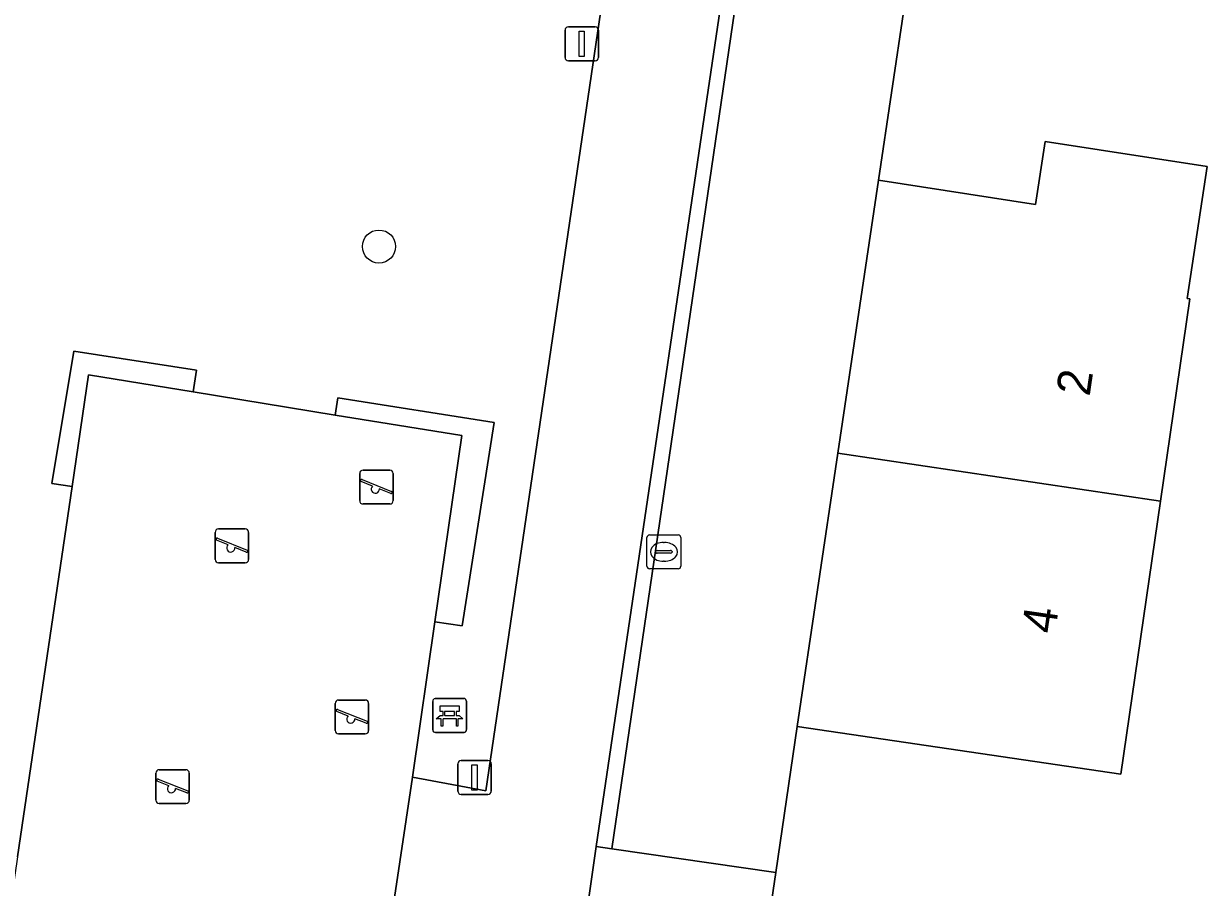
# Model space of a CAD drawing. Extents: x 164148 to 165261, y 382513 to 383432.
# Drawn here: x 164492.62 to 164527.62, y 383153.8 to 383179.34 of the extents above; entities that cross this region are included whole.
import ezdxf

# ---------------------------------------------------------------- set-up
doc = ezdxf.new("R2010")
doc.units = 0
for name, color, linetype in [('IMGEO_Bank', 7, 'Continuous'), ('IMGEO_Boom', 7, 'Continuous'), ('IMGEO_Erf', 7, 'Continuous'), ('IMGEO_Groenvoorziening', 7, 'Continuous'), ('IMGEO_Haag', 7, 'Continuous'), ('IMGEO_Kolk', 7, 'Continuous'), ('IMGEO_Lichtmast', 7, 'Continuous'), ('IMGEO_Muur', 7, 'Continuous'), ('IMGEO_Pand', 7, 'Continuous'), ('IMGEO_Pand_nummerreeks', 7, 'Continuous'), ('IMGEO_Speelvoorziening', 7, 'Continuous'), ('IMGEO_Terreindeel_zand', 7, 'Continuous'), ('IMGEO_Voetpad_gesloten', 7, 'Continuous'), ('IMGEO_Voetpad_halfverhard', 7, 'Continuous')]:
    doc.layers.add(name, color=color, linetype=linetype)

msp = doc.modelspace()

# ---------------------------------------------------------------- linework, layer by layer
at = {"layer": 'IMGEO_Bank'}
for p, q in [((164504.719, 383158.457), (164504.719, 383159.298)), ((164504.719, 383159.298), (164504.719, 383158.457)), ((164504.794, 383159.382), (164505.635, 383159.382)), ((164505.635, 383159.382), (164504.794, 383159.382)), ((164505.719, 383159.307), (164505.719, 383158.466)), ((164505.719, 383158.466), (164505.719, 383159.307)), ((164505.028, 383158.888), (164505.028, 383158.994)), ((164505.072, 383158.994), (164505.072, 383158.888)), ((164505.36, 383159), (164505.078, 383159)), ((164505.366, 383158.888), (164505.366, 383158.994)), ((164505.41, 383158.994), (164505.41, 383158.888)), ((164505.416, 383158.78), (164505.023, 383158.78)), ((164505.078, 383158.882), (164505.36, 383158.882)), ((164505.644, 383158.382), (164504.803, 383158.382)), ((164504.803, 383158.382), (164505.644, 383158.382))]:
    msp.add_line(p, q, dxfattribs=at)
for points in [[(164505.022, 383159), (164504.936, 383159), (164504.936, 383159.161), (164505.499, 383159.161), (164505.499, 383159), (164505.416, 383159)], [(164504.966, 383158.78), (164504.824, 383158.78), (164504.936, 383158.882), (164505.022, 383158.882)], [(164505.016, 383158.773), (164505.016, 383158.566), (164504.973, 383158.566), (164504.973, 383158.773)], [(164505.416, 383158.882), (164505.499, 383158.882), (164505.611, 383158.78), (164505.472, 383158.78)], [(164505.466, 383158.773), (164505.466, 383158.566), (164505.422, 383158.566), (164505.422, 383158.773)]]:
    msp.add_lwpolyline(points, dxfattribs=at)
for centre, radius, start, end in [((164504.797, 383159.304), 0.0779, 92.4484, 184.2845), ((164504.797, 383159.304), 0.0779, 92.4484, 184.2845), ((164505.641, 383159.304), 0.0779, 2.4484, 94.2845), ((164505.641, 383159.304), 0.0779, 2.4484, 94.2845), ((164505.021, 383158.993), 0.00671, 2.8957, 87.1043), ((164505.078, 383158.993), 0.00671, 92.8957, 177.1043), ((164505.36, 383158.993), 0.00671, 2.8957, 87.1043), ((164505.417, 383158.993), 0.00671, 92.8957, 177.1043), ((164504.966, 383158.773), 0.00671, 2.8957, 87.1043), ((164505.023, 383158.773), 0.00671, 92.8957, 177.1043), ((164505.021, 383158.889), 0.00671, 272.8957, 357.1043), ((164505.078, 383158.889), 0.00671, 182.8957, 267.1043), ((164505.36, 383158.889), 0.00671, 272.8957, 357.1043), ((164505.417, 383158.889), 0.00671, 182.8957, 267.1043), ((164505.415, 383158.773), 0.00671, 2.8957, 87.1043), ((164505.472, 383158.773), 0.00671, 92.8957, 177.1043), ((164504.797, 383158.46), 0.0779, 182.4484, 274.2845), ((164504.797, 383158.46), 0.0779, 182.4484, 274.2845), ((164505.641, 383158.46), 0.0779, 272.4484, 4.2845), ((164505.641, 383158.46), 0.0779, 272.4484, 4.2845)]:
    msp.add_arc(centre, radius, start, end, dxfattribs=at)
at = {"layer": 'IMGEO_Boom'}
msp.add_circle((164503.13, 383172.747), 0.489, dxfattribs=at)
at = {"layer": 'IMGEO_Erf'}
msp.add_lwpolyline([(164519.048, 383182.465), (164517.895, 383174.707), (164522.543, 383173.993), (164522.828, 383175.849), (164527.622, 383175.113), (164527.023, 383171.211), (164527.109, 383171.198), (164526.238, 383165.217), (164525.062, 383157.145), (164515.497, 383158.557), (164514.861, 383154.235), (164514.577, 383152.304), (164513.94, 383147.98), (164519.222, 383147.222), (164518.957, 383145.16), (164523.146, 383144.513), (164522.257, 383138.496), (164521.069, 383130.446)], dxfattribs=at)
at = {"layer": 'IMGEO_Groenvoorziening'}
msp.add_lwpolyline([(164492.441, 383154.698), (164494.054, 383165.655), (164493.459, 383165.742), (164494.111, 383169.655), (164497.732, 383169.088), (164497.639, 383168.449), (164501.839, 383167.764), (164501.914, 383168.278), (164506.54, 383167.546), (164505.591, 383161.535), (164504.784, 383161.653), (164504.121, 383157.056), (164506.288, 383156.657), (164510.374, 383184.352), (164492.391, 383187.03)], dxfattribs=at)
for points in [[(164509.556, 383155.009), (164510.019, 383154.941), (164514.153, 383183.206), (164519.048, 383182.465), (164519.135, 383183.048), (164513.815, 383183.84)], [(164510.019, 383154.941), (164514.861, 383154.235), (164515.497, 383158.557), (164516.695, 383166.636), (164517.895, 383174.707), (164519.048, 383182.465), (164514.153, 383183.206)], [(164494.539, 383168.955), (164497.639, 383168.449), (164497.732, 383169.088), (164494.111, 383169.655), (164493.459, 383165.742), (164494.054, 383165.655)], [(164505.577, 383167.155), (164504.784, 383161.653), (164505.591, 383161.535), (164506.54, 383167.546), (164501.914, 383168.278), (164501.839, 383167.764)]]:
    msp.add_lwpolyline(points, close=True, dxfattribs=at)
at = {"layer": 'IMGEO_Haag'}
for points in [[(164509.556, 383155.009), (164510.019, 383154.941), (164514.153, 383183.206), (164519.048, 383182.465), (164519.135, 383183.048), (164513.815, 383183.84)], [(164494.539, 383168.955), (164497.639, 383168.449), (164497.732, 383169.088), (164494.111, 383169.655), (164493.459, 383165.742), (164494.054, 383165.655)], [(164505.577, 383167.155), (164504.784, 383161.653), (164505.591, 383161.535), (164506.54, 383167.546), (164501.914, 383168.278), (164501.839, 383167.764)]]:
    msp.add_lwpolyline(points, close=True, dxfattribs=at)
at = {"layer": 'IMGEO_Kolk'}
for p, q in [((164511.129, 383164.219), (164511.981, 383164.219)), ((164511.054, 383163.293), (164511.054, 383164.145)), ((164511.542, 383163.999), (164511.567, 383163.999)), ((164512.055, 383164.145), (164512.055, 383163.293)), ((164511.313, 383163.713), (164511.313, 383163.725)), ((164511.751, 383163.676), (164511.353, 383163.676)), ((164511.356, 383163.762), (164511.754, 383163.762)), ((164511.797, 383163.725), (164511.797, 383163.713)), ((164511.981, 383163.219), (164511.129, 383163.219)), ((164511.565, 383163.439), (164511.54, 383163.439))]:
    msp.add_line(p, q, dxfattribs=at)
for points in [[(164511.129, 383164.219), (164511.981, 383164.219)], [(164511.054, 383163.293), (164511.054, 383164.145)], [(164512.055, 383164.145), (164512.055, 383163.293)], [(164511.981, 383163.219), (164511.129, 383163.219)]]:
    msp.add_lwpolyline(points, dxfattribs=at)
for centre, radius, start, end in [((164511.131, 383164.143), 0.0765, 91.552, 178.448), ((164511.131, 383164.143), 0.0765, 91.552, 178.448), ((164511.979, 383164.143), 0.0765, 1.552, 88.448), ((164511.979, 383164.143), 0.0765, 1.552, 88.448), ((164511.353, 383163.722), 0.0403, 85.8775, 175.7526), ((164511.35, 383163.712), 0.0366, 178.938, 274.7102), ((164511.754, 383163.719), 0.043, 264.8664, 352.4533), ((164511.758, 383163.724), 0.0386, 1.7309, 96.639), ((164511.131, 383163.295), 0.0765, 181.552, 268.448), ((164511.131, 383163.295), 0.0765, 181.552, 268.448), ((164511.979, 383163.295), 0.0765, 271.552, 358.448), ((164511.979, 383163.295), 0.0765, 271.552, 358.448)]:
    msp.add_arc(centre, radius, start, end, dxfattribs=at)
for centre, major_axis, ratio, start_param, end_param in [((164511.541, 383163.719), (-0.387, 0.002), 0.722429, 4.712389, 7.853982), ((164511.566, 383163.719), (-0.39, 0.002), 0.717154, 1.570796, 4.712389)]:
    msp.add_ellipse(centre, major_axis=major_axis, ratio=ratio, start_param=start_param, end_param=end_param, dxfattribs=at)
at = {"layer": 'IMGEO_Lichtmast'}
for p, q in [((164508.731, 383179.241), (164509.521, 383179.241)), ((164509.521, 383179.241), (164508.731, 383179.241)), ((164508.631, 383178.341), (164508.631, 383179.141)), ((164508.631, 383179.141), (164508.631, 383178.341)), ((164509.621, 383179.141), (164509.621, 383178.341)), ((164509.621, 383178.341), (164509.621, 383179.141)), ((164509.521, 383178.241), (164508.731, 383178.241)), ((164508.731, 383178.241), (164509.521, 383178.241)), ((164505.56, 383157.547), (164506.35, 383157.547)), ((164506.35, 383157.547), (164505.56, 383157.547)), ((164505.46, 383156.647), (164505.46, 383157.447)), ((164505.46, 383157.447), (164505.46, 383156.647)), ((164506.45, 383157.447), (164506.45, 383156.647)), ((164506.45, 383156.647), (164506.45, 383157.447)), ((164506.35, 383156.547), (164505.56, 383156.547)), ((164505.56, 383156.547), (164506.35, 383156.547))]:
    msp.add_line(p, q, dxfattribs=at)
for points in [[(164509.051, 383179.116), (164509.201, 383179.116), (164509.201, 383178.366), (164509.051, 383178.366), (164509.051, 383179.116)], [(164505.88, 383157.422), (164506.03, 383157.422), (164506.03, 383156.672), (164505.88, 383156.672), (164505.88, 383157.422)]]:
    msp.add_lwpolyline(points, dxfattribs=at)
for centre, start, end in [((164508.731, 383179.141), 90, 180), ((164508.731, 383179.141), 90, 180), ((164509.521, 383179.141), 0, 90), ((164509.521, 383179.141), 360, 90), ((164508.731, 383178.341), 180, 270), ((164508.731, 383178.341), 180, 270), ((164509.521, 383178.341), 270, 0), ((164509.521, 383178.341), 270, 0), ((164505.56, 383157.447), 90, 180), ((164505.56, 383157.447), 90, 180), ((164506.35, 383157.447), 0, 90), ((164506.35, 383157.447), 360, 90), ((164505.56, 383156.647), 180, 270), ((164505.56, 383156.647), 180, 270), ((164506.35, 383156.647), 270, 0), ((164506.35, 383156.647), 270, 0)]:
    msp.add_arc(centre, 0.1, start, end, dxfattribs=at)
at = {"layer": 'IMGEO_Muur'}
for points in [[(164517.895, 383174.707), (164519.048, 383182.465)], [(164514.861, 383154.235), (164515.497, 383158.557)], [(164514.577, 383152.304), (164514.861, 383154.235)]]:
    msp.add_lwpolyline(points, dxfattribs=at)
at = {"layer": 'IMGEO_Pand'}
for points in [[(164527.109, 383171.198), (164527.023, 383171.211), (164527.622, 383175.113), (164522.828, 383175.849), (164522.543, 383173.993), (164517.895, 383174.707), (164516.695, 383166.636), (164526.238, 383165.217)], [(164526.238, 383165.217), (164516.695, 383166.636), (164515.497, 383158.557), (164525.062, 383157.145)]]:
    msp.add_lwpolyline(points, close=True, dxfattribs=at)
at = {"layer": 'IMGEO_Speelvoorziening'}
for p, q in [((164502.559, 383165.234), (164502.559, 383166.034)), ((164502.559, 383166.034), (164502.559, 383165.234)), ((164502.659, 383166.134), (164503.449, 383166.134)), ((164503.449, 383166.134), (164502.659, 383166.134)), ((164503.549, 383166.034), (164503.549, 383165.234)), ((164503.549, 383165.234), (164503.549, 383166.034)), ((164502.942, 383165.662), (164502.603, 383165.799)), ((164502.628, 383165.859), (164503.504, 383165.506)), ((164503.48, 383165.446), (164503.14, 383165.583)), ((164503.449, 383165.134), (164502.659, 383165.134)), ((164502.659, 383165.134), (164503.449, 383165.134)), ((164498.286, 383163.496), (164498.286, 383164.296)), ((164498.286, 383164.296), (164498.286, 383163.496)), ((164498.386, 383164.396), (164499.176, 383164.396)), ((164499.176, 383164.396), (164498.386, 383164.396)), ((164499.276, 383164.296), (164499.276, 383163.496)), ((164499.276, 383163.496), (164499.276, 383164.296)), ((164498.669, 383163.924), (164498.33, 383164.061)), ((164498.355, 383164.121), (164499.231, 383163.768)), ((164499.207, 383163.708), (164498.867, 383163.845)), ((164499.176, 383163.396), (164498.386, 383163.396)), ((164498.386, 383163.396), (164499.176, 383163.396)), ((164501.935, 383159.337), (164502.725, 383159.337)), ((164502.725, 383159.337), (164501.935, 383159.337)), ((164501.835, 383158.437), (164501.835, 383159.237)), ((164501.835, 383159.237), (164501.835, 383158.437)), ((164502.218, 383158.865), (164501.879, 383159.002)), ((164501.904, 383159.062), (164502.78, 383158.709)), ((164502.825, 383159.237), (164502.825, 383158.437)), ((164502.825, 383158.437), (164502.825, 383159.237)), ((164502.756, 383158.649), (164502.416, 383158.786)), ((164502.725, 383158.337), (164501.935, 383158.337)), ((164501.935, 383158.337), (164502.725, 383158.337)), ((164496.631, 383157.277), (164497.421, 383157.277)), ((164497.421, 383157.277), (164496.631, 383157.277)), ((164496.531, 383156.377), (164496.531, 383157.177)), ((164496.531, 383157.177), (164496.531, 383156.377)), ((164496.914, 383156.805), (164496.575, 383156.942)), ((164496.6, 383157.002), (164497.476, 383156.649)), ((164497.521, 383157.177), (164497.521, 383156.377)), ((164497.521, 383156.377), (164497.521, 383157.177)), ((164497.452, 383156.589), (164497.112, 383156.726)), ((164497.421, 383156.277), (164496.631, 383156.277)), ((164496.631, 383156.277), (164497.421, 383156.277))]:
    msp.add_line(p, q, dxfattribs=at)
for centre, radius, start, end in [((164502.659, 383166.034), 0.1, 90, 180), ((164502.659, 383166.034), 0.1, 90, 180), ((164503.449, 383166.034), 0.1, 0, 90), ((164503.449, 383166.034), 0.1, 360, 90), ((164502.616, 383165.829), 0.0327, 68.078, 248.078), ((164503.021, 383165.572), 0.12, 130.9928, 5.1632), ((164502.659, 383165.234), 0.1, 180, 270), ((164502.659, 383165.234), 0.1, 180, 270), ((164503.449, 383165.234), 0.1, 270, 0), ((164503.449, 383165.234), 0.1, 270, 0), ((164503.492, 383165.476), 0.0327, 248.078, 68.078), ((164498.386, 383164.296), 0.1, 90, 180), ((164498.386, 383164.296), 0.1, 90, 180), ((164499.176, 383164.296), 0.1, 0, 90), ((164499.176, 383164.296), 0.1, 360, 90), ((164498.343, 383164.091), 0.0327, 68.078, 248.078), ((164498.748, 383163.834), 0.12, 130.9928, 5.1632), ((164498.386, 383163.496), 0.1, 180, 270), ((164498.386, 383163.496), 0.1, 180, 270), ((164499.176, 383163.496), 0.1, 270, 0), ((164499.176, 383163.496), 0.1, 270, 0), ((164499.219, 383163.738), 0.0327, 248.078, 68.078), ((164501.935, 383159.237), 0.1, 90, 180), ((164501.935, 383159.237), 0.1, 90, 180), ((164502.725, 383159.237), 0.1, 0, 90), ((164502.725, 383159.237), 0.1, 360, 90), ((164501.892, 383159.032), 0.0327, 68.078, 248.078), ((164502.297, 383158.775), 0.12, 130.9928, 5.1632), ((164502.768, 383158.679), 0.0327, 248.078, 68.078), ((164501.935, 383158.437), 0.1, 180, 270), ((164501.935, 383158.437), 0.1, 180, 270), ((164502.725, 383158.437), 0.1, 270, 0), ((164502.725, 383158.437), 0.1, 270, 0), ((164496.631, 383157.177), 0.1, 90, 180), ((164496.631, 383157.177), 0.1, 90, 180), ((164497.421, 383157.177), 0.1, 0, 90), ((164497.421, 383157.177), 0.1, 360, 90), ((164496.588, 383156.972), 0.0327, 68.078, 248.078), ((164496.993, 383156.715), 0.12, 130.9928, 5.1632), ((164497.464, 383156.619), 0.0327, 248.078, 68.078), ((164496.631, 383156.377), 0.1, 180, 270), ((164496.631, 383156.377), 0.1, 180, 270), ((164497.421, 383156.377), 0.1, 270, 0), ((164497.421, 383156.377), 0.1, 270, 0)]:
    msp.add_arc(centre, radius, start, end, dxfattribs=at)
at = {"layer": 'IMGEO_Terreindeel_zand'}
msp.add_lwpolyline([(164501.839, 383167.764), (164497.639, 383168.449), (164494.539, 383168.955), (164494.054, 383165.655), (164492.441, 383154.698), (164491.735, 383149.899), (164502.776, 383148.15), (164503.159, 383150.601), (164504.121, 383157.056), (164504.784, 383161.653), (164505.577, 383167.155)], close=True, dxfattribs=at)
at = {"layer": 'IMGEO_Voetpad_gesloten'}
msp.add_lwpolyline([(164491.665, 383033.898), (164491.71, 383034.202), (164493.699, 383047.666), (164493.959, 383049.428), (164497.447, 383073.037), (164497.73, 383074.954), (164501.393, 383099.746), (164501.656, 383101.529), (164505.343, 383126.485), (164505.608, 383128.283), (164509.271, 383153.078), (164509.556, 383155.009), (164513.815, 383183.84), (164510.374, 383184.352), (164506.288, 383156.657), (164504.121, 383157.056), (164503.159, 383150.601), (164505.315, 383150.188), (164503.371, 383137.18), (164501.175, 383137.563), (164500.185, 383130.675), (164502.37, 383130.298), (164489.692, 383044.763), (164488.159, 383034.419)], close=True, dxfattribs=at)
at = {"layer": 'IMGEO_Voetpad_halfverhard'}
msp.add_lwpolyline([(164514.861, 383154.235), (164510.019, 383154.941), (164509.556, 383155.009), (164509.271, 383153.078), (164509.663, 383153.021), (164514.577, 383152.304)], close=True, dxfattribs=at)

# ---------------------------------------------------------------- texts
at = {"layer": 'IMGEO_Pand_nummerreeks'}
for s, rotation, p in [('2', 81.7152, (164524.14, 383168.296)), ('4', 81.7135, (164523.117, 383161.275))]:
    msp.add_text(s, height=1, rotation=rotation, dxfattribs=at).set_placement(p)

doc.saveas('drawing.dxf')
